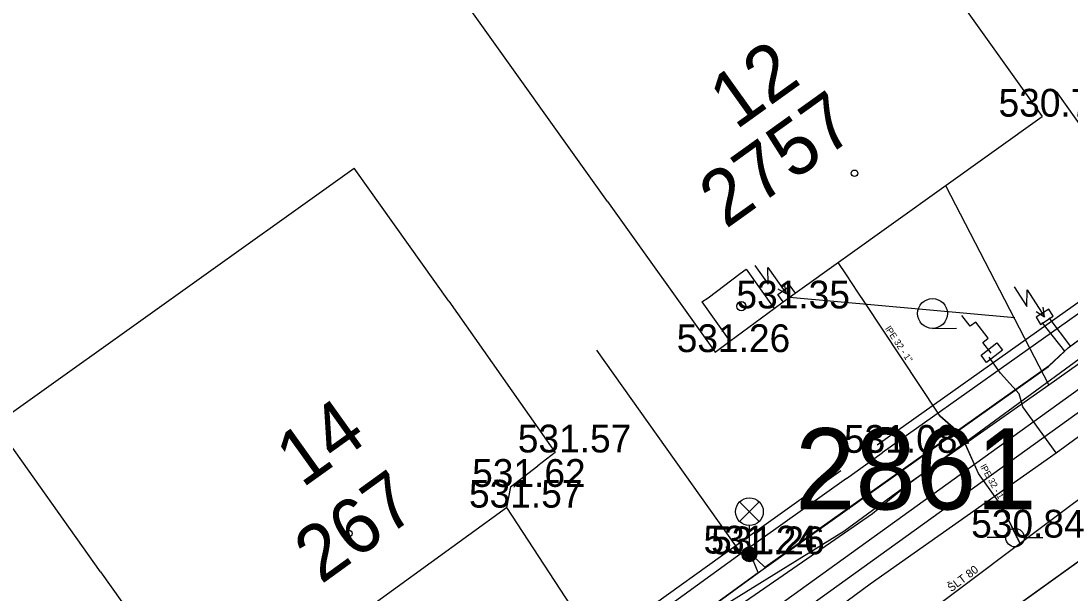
# Model space of a CAD drawing. Extents: x -668867 to -667827, y -1131943 to -1131019.
# Drawn here: x -668761.6 to -668733.24, y -1131400.93 to -1131385.48 of the extents above; entities that cross this region are included whole.
import ezdxf

# ---------------------------------------------------------------- set-up
doc = ezdxf.new("R2010")
doc.units = 0
for name, color, linetype in [('G_Bod_tecka', 7, 'Continuous'), ('G_Bod_vyska', 7, 'Continuous'), ('G_Budovy-znacky', 7, 'Continuous'), ('G_Budovy_Objekty', 7, 'Continuous'), ('G_Budovy_vstupy', 7, 'Continuous'), ('G_Cesty_Schody', 7, 'Continuous'), ('G_Cisla_orientacni', 7, 'Continuous'), ('G_Cisla_popisna', 7, 'Continuous'), ('G_Objekty_technicke', 7, 'Continuous'), ('G_Plochy_zpevnene', 7, 'Continuous'), ('G_Ploty', 7, 'Continuous'), ('G_Ploty_vstupy', 7, 'Continuous'), ('G_Site-Rozvadece', 7, 'Continuous'), ('G_Site-vodovod', 7, 'Continuous'), ('G_Z_ELsilove_podz_kotovane', 7, 'Continuous'), ('G_Z_KANAL_podz_kotovane', 7, 'Continuous'), ('G_Z_PLYNY_podz_geodeticky', 7, 'Continuous'), ('G_Z_SPOJE_podz_geodeticky', 7, 'Continuous'), ('G_Z_SPOJE_podz_kotovane', 7, 'Continuous'), ('G_Z_SPOJE_podz_priblizne', 7, 'Continuous'), ('G_Z_VODA_podz_kotovane', 7, 'Continuous'), ('G_Zelen-Znacky', 7, 'Continuous'), ('Vrstva 1', 7, 'Continuous'), ('Vrstva 10', 7, 'Continuous'), ('Vrstva 17', 7, 'Continuous'), ('Vrstva 26', 7, 'Continuous'), ('Vrstva 4', 7, 'Continuous'), ('Vrstva 6', 7, 'Continuous')]:
    doc.layers.add(name, color=color, linetype=linetype)

msp = doc.modelspace()

# ---------------------------------------------------------------- linework, layer by layer
at = {"layer": 'G_Bod_tecka'}
for p, q in [((-668734, -1131388.06), (-668734, -1131388.06)), ((-668741.24, -1131393.24), (-668741.24, -1131393.24)), ((-668742.84, -1131394.42), (-668742.84, -1131394.42)), ((-668747.16, -1131397.13), (-668747.16, -1131397.13)), ((-668738.32, -1131397.14), (-668738.32, -1131397.14)), ((-668748.37, -1131398.06), (-668748.37, -1131398.06)), ((-668748.48, -1131398.62), (-668748.48, -1131398.62)), ((-668734.73, -1131399.43), (-668734.73, -1131399.43)), ((-668742.13, -1131399.86), (-668742.13, -1131399.86)), ((-668741.91, -1131399.88), (-668741.91, -1131399.88))]:
    msp.add_line(p, q, dxfattribs=at)
at = {"layer": 'G_Budovy-znacky'}
for centre, radius in [((-668739.07, -1131389.59), 0.0875), ((-668742.13, -1131393.18), 0.125), ((-668752.74, -1131399.32), 0.0875)]:
    msp.add_circle(centre, radius, dxfattribs=at)
at = {"layer": 'G_Budovy_Objekty'}
for p, q in [((-668745.75, -1131390.35), (-668750.6, -1131383.56)), ((-668736.9, -1131383.99), (-668734, -1131388.06)), ((-668740.67, -1131392.83), (-668734, -1131388.06)), ((-668762.29, -1131396.36), (-668752.6, -1131389.45)), ((-668750.04, -1131393.04), (-668752.6, -1131389.45)), ((-668745.75, -1131390.35), (-668742.84, -1131394.42)), ((-668742.16, -1131392.3), (-668742, -1131392.18)), ((-668742, -1131392.18), (-668741.24, -1131393.24)), ((-668743.2, -1131393.06), (-668743.03, -1131392.95)), ((-668741, -1131393.06), (-668740.67, -1131392.83)), ((-668750.04, -1131393.04), (-668747.16, -1131397.13)), ((-668743.2, -1131393.06), (-668742.44, -1131394.12)), ((-668742.44, -1131394.12), (-668741.24, -1131393.24)), ((-668741.24, -1131393.24), (-668741, -1131393.06)), ((-668742.84, -1131394.42), (-668742.44, -1131394.12)), ((-668759.45, -1131400.35), (-668762.29, -1131396.36)), ((-668747.16, -1131397.13), (-668747.63, -1131397.49)), ((-668748.37, -1131398.06), (-668748.48, -1131398.62)), ((-668752.99, -1131401.88), (-668748.48, -1131398.62)), ((-668759.45, -1131400.35), (-668756.56, -1131404.43))]:
    msp.add_line(p, q, dxfattribs=at)
at = {"layer": 'G_Budovy_vstupy'}
for p, q in [((-668743.03, -1131392.95), (-668742.16, -1131392.3)), ((-668748.37, -1131398.06), (-668747.63, -1131397.49))]:
    msp.add_line(p, q, dxfattribs=at)
at = {"layer": 'G_Cesty_Schody'}
msp.add_line((-668715.28, -1131383.29), (-668757.59, -1131413.74), dxfattribs=at)
at = {"layer": 'G_Objekty_technicke'}
for p, q in [((-668742.175, -1131398.465), (-668741.645, -1131398.995)), ((-668742.175, -1131398.995), (-668741.645, -1131398.465)), ((-668741.91, -1131399.88), (-668741.91, -1131399.105))]:
    msp.add_line(p, q, dxfattribs=at)
for centre, radius in [((-668741.91, -1131398.73), 0.375), ((-668741.91, -1131399.88), 0.2), ((-668741.91, -1131399.88), 0.18), ((-668741.91, -1131399.88), 0.16), ((-668741.91, -1131399.88), 0.14), ((-668741.91, -1131399.88), 0.12), ((-668741.91, -1131399.88), 0.1), ((-668741.91, -1131399.88), 0.08), ((-668741.91, -1131399.88), 0.06), ((-668741.91, -1131399.88), 0.04), ((-668741.91, -1131399.88), 0.02)]:
    msp.add_circle(centre, radius, dxfattribs=at)
at = {"layer": 'G_Plochy_zpevnene'}
for p, q in [((-668715.57, -1131382.88), (-668757.89, -1131413.33)), ((-668733.62, -1131387.38), (-668730.73, -1131391.46))]:
    msp.add_line(p, q, dxfattribs=at)
at = {"layer": 'G_Ploty'}
for p, q in [((-668730.73, -1131391.46), (-668738.46, -1131396.93)), ((-668730.58, -1131391.66), (-668738.32, -1131397.14)), ((-668742.28, -1131399.65), (-668746.04, -1131394.37)), ((-668739.44, -1131397.63), (-668742.28, -1131399.65)), ((-668739.29, -1131397.83), (-668742.13, -1131399.86)), ((-668742.28, -1131399.65), (-668744.86, -1131401.51)), ((-668742.13, -1131399.86), (-668742.28, -1131399.65)), ((-668742.13, -1131399.86), (-668744.71, -1131401.72))]:
    msp.add_line(p, q, dxfattribs=at)
at = {"layer": 'G_Ploty_vstupy'}
msp.add_line((-668739.29, -1131397.83), (-668738.32, -1131397.14), dxfattribs=at)
at = {"layer": 'G_Site-Rozvadece'}
for p, q in [((-668741.767, -1131392.079), (-668741.403, -1131392.588)), ((-668741.403, -1131392.588), (-668741.417, -1131392.138)), ((-668741.417, -1131392.138), (-668740.909, -1131392.85)), ((-668741.14, -1131392.86), (-668740.82, -1131392.63)), ((-668740.909, -1131392.85), (-668740.962, -1131392.587)), ((-668740.82, -1131392.63), (-668740.67, -1131392.83)), ((-668734.751, -1131392.66), (-668734.411, -1131393.186)), ((-668741.141, -1131392.715), (-668740.909, -1131392.85)), ((-668741, -1131393.06), (-668741.14, -1131392.86)), ((-668734.411, -1131393.186), (-668734.405, -1131392.735)), ((-668734.405, -1131392.735), (-668733.93, -1131393.47)), ((-668733.93, -1131393.47), (-668733.971, -1131393.204)), ((-668734.155, -1131393.324), (-668733.93, -1131393.47))]:
    msp.add_line(p, q, dxfattribs=at)
msp.add_lwpolyline([(-668734.16, -1131393.48), (-668734.04, -1131393.67), (-668733.7, -1131393.45), (-668733.82, -1131393.26)], close=True, dxfattribs=at)
for points in [[(-668735.38, -1131394.45), (-668735.603, -1131394.157), (-668735.458, -1131394.046), (-668735.794, -1131393.608), (-668735.94, -1131393.718), (-668736.165, -1131393.427)], [(-668735.65, -1131394.5), (-668735.22, -1131394.17), (-668735.07, -1131394.37), (-668735.5, -1131394.7), (-668735.65, -1131394.5)]]:
    msp.add_lwpolyline(points, dxfattribs=at)
at = {"layer": 'G_Site-vodovod'}
for p, q in [((-668734.98, -1131399.43), (-668735.48, -1131399.43)), ((-668734.48, -1131399.43), (-668733.98, -1131399.43))]:
    msp.add_line(p, q, dxfattribs=at)
msp.add_circle((-668734.73, -1131399.43), 0.25, dxfattribs=at)
at = {"layer": 'G_Z_ELsilove_podz_kotovane'}
for points in [[(-668761.242, -1131414.294), (-668758.43, -1131412.13), (-668758.21, -1131412), (-668758.21, -1131411.81), (-668758.19, -1131411.82), (-668758, -1131411.87), (-668757.46, -1131411.55), (-668748.36, -1131405.23), (-668745.77, -1131403.32), (-668745.4, -1131403.07), (-668741.67, -1131400.37), (-668741.88, -1131399.87), (-668741.89, -1131399.85), (-668741.49, -1131400.23), (-668733.81, -1131394.78), (-668733.29, -1131394.3), (-668731.24, -1131392.77), (-668725.68, -1131388.86), (-668725.4, -1131388.62), (-668725.61, -1131388.18), (-668725.61, -1131388.17), (-668725.24, -1131388.44), (-668724.41, -1131387.87), (-668723.31, -1131387.13)], [(-668734.738, -1131393.496), (-668740.827, -1131392.944)], [(-668733.816, -1131393.496), (-668733.23, -1131394.27)], [(-668761.235, -1131414.301), (-668758.52, -1131412.211), (-668758.84, -1131411.823), (-668758.819, -1131411.69), (-668758.686, -1131411.695), (-668758.353, -1131412.098), (-668757.561, -1131411.625), (-668757.704, -1131411.512), (-668757.71, -1131411.38), (-668757.58, -1131411.356), (-668757.384, -1131411.51), (-668748.37, -1131405.24), (-668745.78, -1131403.35), (-668745.41, -1131403.1), (-668744.52, -1131402.45), (-668741.6, -1131400.33), (-668733.83, -1131394.81), (-668733.384, -1131394.398), (-668733.998, -1131393.619)]]:
    msp.add_lwpolyline(points, dxfattribs=at)
at = {"layer": 'G_Z_KANAL_podz_kotovane'}
msp.add_lwpolyline([(-668736.72, -1131402.73), (-668724.39, -1131393.88), (-668722.55, -1131392.56), (-668710.43, -1131383.87), (-668709.28, -1131383.04), (-668709.09, -1131382.9), (-668707.24, -1131381.57)], dxfattribs=at)
at = {"layer": 'G_Z_PLYNY_podz_geodeticky'}
for points in [[(-668759.629, -1131415.97), (-668755.51, -1131412.94), (-668755.01, -1131412.64), (-668748.41, -1131407.78), (-668748.11, -1131407.68), (-668745.83, -1131405.98), (-668738.65, -1131400.68), (-668735.63, -1131398.55), (-668733.62, -1131397.14), (-668728.96, -1131393.74)], [(-668733.62, -1131397.14), (-668734.52, -1131395.9), (-668734.62, -1131395.55), (-668735.12, -1131394.99), (-668735.43, -1131394.56)]]:
    msp.add_lwpolyline(points, dxfattribs=at)
at = {"layer": 'G_Z_SPOJE_podz_geodeticky'}
for points in [[(-668725.54, -1131389.31), (-668730.44, -1131392.92), (-668733.82, -1131395.31)], [(-668736.61, -1131389.92), (-668733.82, -1131395.31)], [(-668761.136, -1131414.404), (-668760.97, -1131414.27), (-668743.52, -1131401.83), (-668739.36, -1131399.26), (-668730.57, -1131392.83), (-668727.43, -1131390.78)], [(-668733.82, -1131395.31), (-668737.51, -1131397.91), (-668738.58, -1131398.79), (-668743.79, -1131402.38), (-668745.14, -1131403.41)], [(-668745.14, -1131403.41), (-668745.87, -1131402.59), (-668748.47, -1131398.62)]]:
    msp.add_lwpolyline(points, dxfattribs=at)
at = {"layer": 'G_Z_SPOJE_podz_kotovane'}
for points in [[(-668736.61, -1131389.92), (-668733.82, -1131395.31)], [(-668745.14, -1131403.41), (-668745.87, -1131402.59), (-668748.47, -1131398.62)]]:
    msp.add_lwpolyline(points, dxfattribs=at)
at = {"layer": 'G_Z_SPOJE_podz_priblizne'}
for points in [[(-668736.61, -1131389.92), (-668733.82, -1131395.31)], [(-668761.136, -1131414.404), (-668760.97, -1131414.27), (-668743.52, -1131401.83), (-668739.36, -1131399.26), (-668730.57, -1131392.83), (-668727.43, -1131390.78)], [(-668745.14, -1131403.41), (-668745.87, -1131402.59), (-668748.47, -1131398.62)]]:
    msp.add_lwpolyline(points, dxfattribs=at)
at = {"layer": 'G_Z_VODA_podz_kotovane'}
for points in [[(-668612.84, -1131311.89), (-668613.52, -1131312.39), (-668639.15, -1131330.75), (-668643.74, -1131334.04), (-668659.28, -1131345.16), (-668663.57, -1131348.23), (-668667.68, -1131351.59), (-668680.32, -1131360.39), (-668682.77, -1131361.98), (-668694.38, -1131370.3), (-668700.33, -1131374.56), (-668716.2, -1131385.93), (-668719.87, -1131388.55), (-668728.66, -1131395.15), (-668734.59, -1131399.59), (-668743.8, -1131406.5), (-668743.96, -1131406.62), (-668747.09, -1131408.97), (-668758.727, -1131416.908)], [(-668734.59, -1131399.59), (-668734.7, -1131399.38), (-668735.09, -1131398.58), (-668735.72, -1131397.7), (-668736.19, -1131396.65), (-668736.76, -1131396.15), (-668736.81, -1131396.07), (-668738.79, -1131393.08), (-668738.98, -1131392.8), (-668739.29, -1131392.33), (-668739.51, -1131392)]]:
    msp.add_lwpolyline(points, dxfattribs=at)
at = {"layer": 'G_Zelen-Znacky'}
msp.add_line((-668736.962, -1131393.78), (-668736.312, -1131393.777), dxfattribs=at)
msp.add_circle((-668736.962, -1131393.377), 0.403, dxfattribs=at)
at = {"layer": 'Vrstva 1'}
msp.add_line((-668741.88, -1131399.87), (-668741.88, -1131399.87), dxfattribs=at)
at = {"layer": 'Vrstva 10'}
msp.add_lwpolyline([(-668736.723, -1131402.729), (-668724.39, -1131393.881), (-668722.554, -1131392.563), (-668710.431, -1131383.866), (-668709.277, -1131383.038), (-668709.09, -1131382.904), (-668707.238, -1131381.575)], dxfattribs=at)
at = {"layer": 'Vrstva 17'}
for p, q in [((-668733.29, -1131394.3), (-668731.24, -1131392.77)), ((-668733.81, -1131394.78), (-668733.29, -1131394.3)), ((-668741.49, -1131400.23), (-668733.81, -1131394.78)), ((-668741.88, -1131399.87), (-668741.89, -1131399.85)), ((-668741.89, -1131399.85), (-668741.49, -1131400.23)), ((-668741.67, -1131400.37), (-668741.88, -1131399.87)), ((-668745.4, -1131403.07), (-668741.67, -1131400.37))]:
    msp.add_line(p, q, dxfattribs=at)
at = {"layer": 'Vrstva 26'}
for points in [[(-668612.843, -1131311.885), (-668613.516, -1131312.393), (-668639.148, -1131330.746), (-668643.745, -1131334.037), (-668659.276, -1131345.158), (-668663.568, -1131348.231), (-668667.684, -1131351.593), (-668680.32, -1131360.39), (-668682.771, -1131361.982), (-668694.383, -1131370.3), (-668700.33, -1131374.561), (-668716.198, -1131385.926), (-668719.869, -1131388.555), (-668728.661, -1131395.148), (-668734.589, -1131399.593), (-668743.804, -1131406.503), (-668743.957, -1131406.618), (-668747.094, -1131408.971), (-668758.727, -1131416.908)], [(-668734.589, -1131399.593), (-668734.695, -1131399.378), (-668735.089, -1131398.583), (-668735.717, -1131397.696), (-668736.189, -1131396.649), (-668736.756, -1131396.147), (-668736.807, -1131396.069), (-668738.787, -1131393.082), (-668738.978, -1131392.797), (-668739.288, -1131392.334), (-668739.511, -1131392.002)]]:
    msp.add_lwpolyline(points, dxfattribs=at)
at = {"layer": 'Vrstva 6'}
msp.add_line((-668734.695, -1131399.378), (-668734.695, -1131399.378), dxfattribs=at)

# ---------------------------------------------------------------- texts
at = {"layer": 'G_Bod_vyska'}
for s, p in [('530.75', (-668735.176, -1131388.06)), ('531.35', (-668742.262, -1131393.24)), ('531.26', (-668743.876, -1131394.42)), ('531.57', (-668748.172, -1131397.13)), ('531.08', (-668739.354, -1131397.14)), ('531.62', (-668749.406, -1131398.06)), ('531.57', (-668749.492, -1131398.62)), ('530.84', (-668735.916, -1131399.43)), ('531.24', (-668743.152, -1131399.86)), ('531.26', (-668742.946, -1131399.88))]:
    msp.add_text(s, height=0.75, dxfattribs=at).set_placement(p)
at = {"layer": 'G_Cisla_orientacni'}
for s, p in [('12', (-668742.279, -1131388.436)), ('14', (-668753.999, -1131398.106))]:
    msp.add_text(s, height=1.5, rotation=35.5908, dxfattribs=at).set_placement(p)
at = {"layer": 'G_Cisla_popisna'}
for s, rotation, p in [('2757', 35.5908, (-668742.55, -1131391.107)), ('267', 35.8361, (-668753.491, -1131400.707))]:
    msp.add_text(s, height=1.5, rotation=rotation, dxfattribs=at).set_placement(p)
at = {"layer": 'Vrstva 4'}
for s, height, rotation, p in [('lPE 32 - 1"', 0.17551, 303.5931, (-668738.249, -1131393.789)), ('lPE 32 - 1"', 0.17551, 299.3548, (-668735.679, -1131397.509)), ('ŠLT 80', 0.2194, 36.8631, (-668736.456, -1131400.906))]:
    msp.add_text(s, height=height, rotation=rotation, dxfattribs=at).set_placement(p)
msp.add_text('2861', height=2.1939, dxfattribs=at).set_placement((-668740.677, -1131398.669))

doc.saveas('drawing.dxf')
